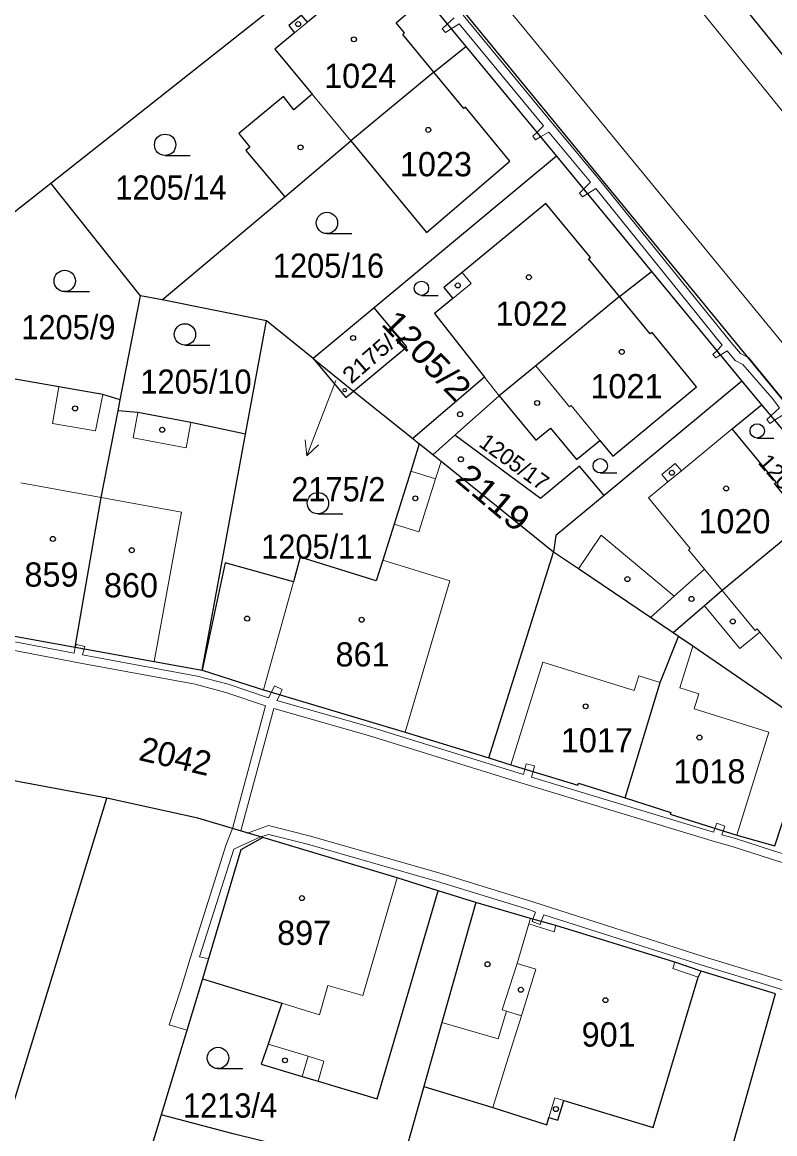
# Model space of a CAD drawing. Extents: x -679733 to -673243, y -1075091 to -1066557.
# Drawn here: x -676659.3 to -676606.4, y -1070770.9 to -1070692.9 of the extents above; entities that cross this region are included whole.
import ezdxf
from ezdxf.enums import TextEntityAlignment as Align

# ---------------------------------------------------------------- set-up
doc = ezdxf.new("R2010")
doc.units = 0
doc.header["$LTSCALE"] = 0.68
for name, color, linetype, lineweight in [('1', 7, 'Continuous', 25), ('13', 7, 'Continuous', 13), ('3', 7, 'Continuous', 25), ('4', 7, 'Continuous', 13), ('5', 7, 'Continuous', 25), ('7', 7, 'Continuous', 13)]:
    doc.layers.add(name, color=color, linetype=linetype, lineweight=lineweight)
doc.layers.add('2', color=7, linetype='Continuous')

msp = doc.modelspace()

# ---------------------------------------------------------------- linework, layer by layer
at = {"layer": '1'}
for p, q in [((-676630.38, -1070696.42), (-676628.13, -1070694.62)), ((-676640.95, -1070698.14), (-676644.09, -1070700.72)), ((-676640.86, -1070705.16), (-676636.21, -1070701.25)), ((-676621.78, -1070702.32), (-676634.57, -1070712.96)), ((-676649.47, -1070712.41), (-676640.86, -1070705.16)), ((-676617.35, -1070712.17), (-676615.1, -1070710.41)), ((-676643.6, -1070721.82), (-676642.14, -1070713.87)), ((-676638.85, -1070716.52), (-676642.14, -1070713.87)), ((-676638.85, -1070716.52), (-676636.02, -1070718.8)), ((-676608.77, -1070718.11), (-676618.44, -1070726.14)), ((-676636.02, -1070718.8), (-676631.87, -1070722.13)), ((-676607.38, -1070719.76), (-676602.05, -1070726.11)), ((-676646.65, -1070738.4), (-676643.6, -1070721.82)), ((-676630.46, -1070723.27), (-676631.41, -1070722.51)), ((-676613.2, -1070736.02), (-676613.58, -1070735.77)), ((-676627.44, -1070754.7), (-676630.08, -1070753.87)), ((-676646.64, -1070760.05), (-676649.53, -1070769.59))]:
    msp.add_line(p, q, dxfattribs=at)
for points in [[(-676577.68, -1070759.65), (-676578.52, -1070756.6), (-676581.77, -1070749.58), (-676584.66, -1070745.25), (-676632.46, -1070687.04), (-676673.59, -1070636.68), (-676718.19, -1070582.74), (-676722.04, -1070578.66)], [(-676657.15, -1070631.48), (-676619.87, -1070677.91), (-676580.44, -1070726.7), (-676579.14, -1070725.66)], [(-676676.12, -1070636.08), (-676655.91, -1070660.77), (-676654.03, -1070663.07), (-676645.59, -1070673.39), (-676634.85, -1070686.49), (-676628.13, -1070694.62), (-676621.78, -1070702.32), (-676615.1, -1070710.41), (-676608.77, -1070718.11), (-676607.38, -1070719.76)], [(-676656.37, -1070681.93), (-676660.29, -1070685.04), (-676664.12, -1070688.07), (-676672.28, -1070694.53), (-676667.24, -1070701.39), (-676661.96, -1070707.88), (-676657.27, -1070704.2), (-676634.85, -1070686.49)], [(-676633.77, -1070689.27), (-676635.15, -1070690.38), (-676635.56, -1070689.88), (-676639.26, -1070692.92), (-676639.67, -1070692.42), (-676640.57, -1070693.15), (-676640.16, -1070693.66), (-676641.55, -1070694.8), (-676638.93, -1070697.97), (-676640.22, -1070699.07), (-676640.95, -1070698.14)], [(-676630.38, -1070696.42), (-676632.56, -1070693.77), (-676632.44, -1070693.67), (-676633.03, -1070692.95), (-676631.69, -1070691.82), (-676633.77, -1070689.27)], [(-676644.09, -1070700.72), (-676643.31, -1070701.69), (-676643.58, -1070701.92), (-676640.86, -1070705.16)], [(-676652.41, -1070719.42), (-676650.99, -1070712.11), (-676657.27, -1070704.2)], [(-676617.35, -1070712.17), (-676619.52, -1070709.53), (-676619.4, -1070709.44), (-676622.52, -1070705.64), (-676628.41, -1070710.48), (-676629.69, -1070711.53), (-676629.05, -1070712.31), (-676630.35, -1070713.37), (-676626.82, -1070717.83), (-676631.87, -1070722.13), (-676631.41, -1070722.51)], [(-676642.14, -1070713.87), (-676649.47, -1070712.41), (-676650.99, -1070712.11)], [(-676625.79, -1070719.13), (-676623.22, -1070722.25), (-676622.2, -1070721.41), (-676620.36, -1070723.6), (-676618.73, -1070722.26), (-676617.81, -1070723.38), (-676611.94, -1070718.51), (-676615.07, -1070714.7), (-676615.19, -1070714.79), (-676617.35, -1070712.17)], [(-676617.35, -1070712.17), (-676623.23, -1070717.03), (-676625.79, -1070719.13)], [(-676636.02, -1070718.8), (-676632.29, -1070715.7), (-676634.57, -1070712.96), (-676638.85, -1070716.52)], [(-676638.85, -1070716.52), (-676636.57, -1070719.26), (-676636.02, -1070718.8)], [(-676652.41, -1070719.42), (-676653.62, -1070719.05), (-676656.71, -1070718.5), (-676661.27, -1070717.7)], [(-676630.46, -1070723.27), (-676628.91, -1070721.9), (-676625.79, -1070719.13)], [(-676655.56, -1070736.78), (-676653.74, -1070726.28), (-676652.56, -1070720.2), (-676652.41, -1070719.42)], [(-676604.28, -1070727.95), (-676606.48, -1070725.29), (-676606.36, -1070725.19), (-676609.44, -1070721.46), (-676607.38, -1070719.76)], [(-676643.6, -1070721.82), (-676647.45, -1070721.01), (-676651.16, -1070720.31), (-676652.56, -1070720.2)], [(-676618.44, -1070726.14), (-676620.16, -1070724.07), (-676622.9, -1070726.35), (-676628.91, -1070721.9)], [(-676631.41, -1070722.51), (-676632.01, -1070724.42), (-676633.18, -1070728.14), (-676633.98, -1070730.68), (-676634.44, -1070732.11), (-676639.77, -1070730.47), (-676640.24, -1070732.18), (-676645.05, -1070730.85), (-676646.65, -1070738.4)], [(-676621.98, -1070730.1), (-676629.88, -1070723.74), (-676630.46, -1070723.27)], [(-676618.44, -1070726.14), (-676621.82, -1070728.94), (-676621.98, -1070730.1)], [(-676604.28, -1070727.95), (-676610.15, -1070732.8), (-676611.39, -1070733.87), (-676613.58, -1070735.77)], [(-676646.65, -1070738.4), (-676642.8, -1070739.64), (-676642.35, -1070739.77), (-676632.4, -1070742.74), (-676626.53, -1070744.55), (-676621.98, -1070730.1)], [(-676613.58, -1070735.77), (-676615.18, -1070734.69), (-676620.24, -1070731.27), (-676621.98, -1070730.1)], [(-676687.46, -1070859.12), (-676687.68, -1070859.05), (-676684.83, -1070849.93), (-676686.24, -1070849.5), (-676685.58, -1070847.31), (-676684.15, -1070847.74), (-676682.24, -1070841.76), (-676653.34, -1070747.37), (-676731.02, -1070732.9)], [(-676664.36, -1070735.15), (-676661.13, -1070735.77), (-676655.56, -1070736.78)], [(-676616.96, -1070747.35), (-676614.49, -1070739.26), (-676613.2, -1070736.02)], [(-676603.76, -1070742.5), (-676612.2, -1070736.7), (-676613.2, -1070736.02)], [(-676655.56, -1070736.78), (-676650.03, -1070737.79), (-676646.65, -1070738.4)], [(-676616.96, -1070747.35), (-676613.75, -1070748.37), (-676613.79, -1070748.5), (-676609.12, -1070749.98), (-676606.44, -1070750.71), (-676603.76, -1070742.5)], [(-676626.53, -1070744.55), (-676624.99, -1070745.03), (-676620.28, -1070746.46), (-676620.24, -1070746.33), (-676616.96, -1070747.35)], [(-676642.39, -1070750.14), (-676646.96, -1070748.77), (-676653.34, -1070747.37)], [(-676642.39, -1070750.14), (-676643.94, -1070750.99), (-676646.64, -1070760.05)], [(-676630.08, -1070753.87), (-676632.97, -1070752.96), (-676642.39, -1070750.14)], [(-676646.64, -1070760.05), (-676641.05, -1070761.76), (-676642.03, -1070764.64), (-676642.5, -1070766.04), (-676639.63, -1070766.9), (-676638.52, -1070767.23), (-676634.36, -1070768.47), (-676630.08, -1070753.87)], [(-676627.44, -1070754.7), (-676629.82, -1070763.11), (-676631.09, -1070767.6)], [(-676611.61, -1070759.52), (-676613.47, -1070758.89), (-676621.82, -1070756.32), (-676623.6, -1070755.81), (-676627.44, -1070754.7)], [(-676631.09, -1070767.6), (-676626.24, -1070769.08), (-676622.46, -1070770.29), (-676622.31, -1070769.78), (-676621.68, -1070769.97), (-676621.27, -1070768.6), (-676614.98, -1070770.49), (-676611.82, -1070759.94), (-676611.61, -1070759.52)], [(-676612.15, -1070781.49), (-676611.06, -1070777.63), (-676606.39, -1070761.11), (-676611.61, -1070759.52)], [(-676631.09, -1070767.6), (-676633.18, -1070775.01), (-676633.21, -1070775.11), (-676633.54, -1070776.16)], [(-676649.53, -1070769.59), (-676650.56, -1070772.98), (-676652.26, -1070778.45)], [(-676633.21, -1070775.11), (-676634.05, -1070774.25), (-676637.55, -1070772.67), (-676639.17, -1070772.23), (-676644.47, -1070770.94), (-676649.53, -1070769.59)]]:
    msp.add_lwpolyline(points, dxfattribs=at)
msp.add_lwpolyline([(-676636.21, -1070701.25), (-676630.91, -1070707.67), (-676625.05, -1070702.67), (-676628.17, -1070698.87), (-676628.29, -1070698.97), (-676630.38, -1070696.42)], close=True, dxfattribs=at)
at = {"layer": '13'}
for points in [[(-676628.96, -1070692.6), (-676629.44, -1070693.03), (-676629.16, -1070693.37), (-676628.61, -1070693.03), (-676622.68, -1070700.19), (-676623.16, -1070700.65), (-676622.9, -1070700.96), (-676622.32, -1070700.63), (-676619.38, -1070704.15), (-676619.88, -1070704.63), (-676619.61, -1070704.95), (-676619.02, -1070704.58), (-676610.15, -1070715.57), (-676610.53, -1070715.97), (-676610.28, -1070716.28), (-676609.8, -1070715.98), (-676609.23, -1070716.65), (-676608.7, -1070716.94), (-676606.63, -1070719.31), (-676606.13, -1070719.99), (-676606.73, -1070720.54), (-676606.46, -1070720.85), (-676605.8, -1070720.42)], [(-676598.4, -1070728.52), (-676608.28, -1070716.48), (-676608.85, -1070716.17), (-676609.54, -1070715.37), (-676618.75, -1070703.97), (-676622.05, -1070700.02), (-676628.34, -1070692.42)], [(-676593.2, -1070755.19), (-676606.61, -1070751.05), (-676609.27, -1070750.18), (-676610.16, -1070749.94), (-676610.07, -1070749.68), (-676610.66, -1070749.49), (-676610.76, -1070749.76), (-676623.52, -1070745.89), (-676623.42, -1070745.51), (-676623.99, -1070745.33), (-676624.09, -1070745.71), (-676634.8, -1070742.39), (-676641.41, -1070740.52), (-676641.21, -1070740.11), (-676641.79, -1070739.94), (-676641.99, -1070740.34), (-676644.82, -1070739.37), (-676647, -1070738.8), (-676655.05, -1070737.31), (-676654.94, -1070736.89), (-676655.56, -1070736.78), (-676655.63, -1070737.19), (-676661.43, -1070736.1)], [(-676661.67, -1070736.66), (-676655.19, -1070737.89), (-676647.14, -1070739.38), (-676645, -1070739.95), (-676642.2, -1070740.9), (-676644.53, -1070749.5), (-676644.97, -1070750.63), (-676647.5, -1070758.63), (-676648.13, -1070760.71), (-676648.98, -1070763.27), (-676647.73, -1070763.66), (-676646.64, -1070760.05), (-676646.22, -1070758.65), (-676646.83, -1070758.5), (-676644.44, -1070750.95), (-676642.55, -1070750.09), (-676641.97, -1070749.92), (-676639.26, -1070750.6), (-676630.12, -1070753.22), (-676623.64, -1070755.2), (-676623.24, -1070755.37), (-676623.43, -1070755.86), (-676622.85, -1070756.03), (-676622.67, -1070755.57), (-676611.65, -1070759.07), (-676593.48, -1070764.58)]]:
    msp.add_lwpolyline(points, dxfattribs=at)
for points in [[(-676629.57, -1070693.63), (-676629.16, -1070693.37), (-676629.44, -1070693.03), (-676629.81, -1070693.37)], [(-676623.16, -1070700.65), (-676623.44, -1070700.91), (-676623.24, -1070701.16), (-676622.9, -1070700.96)], [(-676619.88, -1070704.63), (-676620.17, -1070704.91), (-676619.96, -1070705.17), (-676619.61, -1070704.95)], [(-676610.79, -1070716.23), (-676610.59, -1070716.47), (-676610.28, -1070716.28), (-676610.53, -1070715.97)], [(-676606.73, -1070720.54), (-676607.01, -1070720.8), (-676606.8, -1070721.07), (-676606.46, -1070720.85)], [(-676655.56, -1070736.78), (-676654.94, -1070736.89), (-676654.9, -1070736.72), (-676655.48, -1070736.58)], [(-676641.79, -1070739.94), (-676641.21, -1070740.11), (-676641.03, -1070739.75), (-676641.57, -1070739.49)], [(-676641.63, -1070741.08), (-676634.98, -1070742.97), (-676623.97, -1070746.38), (-676610.62, -1070750.44), (-676609.45, -1070750.76), (-676606.69, -1070751.65), (-676593.09, -1070755.86), (-676591.71, -1070756.61), (-676591.29, -1070756.77), (-676593.58, -1070763.93), (-676611.47, -1070758.49), (-676623.44, -1070754.64), (-676629.88, -1070752.66), (-676639.14, -1070750.02), (-676641.99, -1070749.3), (-676643.46, -1070749.82), (-676643.95, -1070749.67)], [(-676623.99, -1070745.33), (-676623.42, -1070745.51), (-676623.32, -1070745.1), (-676623.9, -1070744.96)], [(-676610.66, -1070749.49), (-676610.07, -1070749.68), (-676609.95, -1070749.33), (-676610.51, -1070749.12)], [(-676623.43, -1070755.86), (-676623.49, -1070756.02), (-676622.93, -1070756.24), (-676622.85, -1070756.03)]]:
    msp.add_lwpolyline(points, close=True, dxfattribs=at)
at = {"layer": '3'}
for p, q in [((-676649.253, -1070702.27), (-676647.503, -1070702.27)), ((-676637.893, -1070707.75), (-676636.143, -1070707.75)), ((-676656.303, -1070711.82), (-676654.553, -1070711.82)), ((-676631.255, -1070712.09), (-676630.083, -1070712.09)), ((-676647.863, -1070715.58), (-676646.113, -1070715.58)), ((-676607.685, -1070722.1), (-676606.513, -1070722.1)), ((-676618.705, -1070724.55), (-676617.533, -1070724.55)), ((-676638.523, -1070727.42), (-676636.773, -1070727.42)), ((-676645.543, -1070766.35), (-676643.793, -1070766.35))]:
    msp.add_line(p, q, dxfattribs=at)
for centre, radius in [((-676649.2529, -1070701.5198), 0.75), ((-676637.8929, -1070706.9998), 0.75), ((-676656.3029, -1070711.0698), 0.75), ((-676631.2552, -1070711.5874), 0.5025), ((-676647.8629, -1070714.8298), 0.75), ((-676607.6852, -1070721.5974), 0.5025), ((-676618.7052, -1070724.0474), 0.5025), ((-676638.5229, -1070726.6698), 0.75), ((-676645.5429, -1070765.5998), 0.75)]:
    msp.add_circle(centre, radius, dxfattribs=at)
at = {"layer": '4'}
for p, q in [((-676621.85, -1070679.44), (-676572.04, -1070741.09)), ((-676630.48, -1070685.51), (-676582.68, -1070743.73)), ((-676639.26, -1070692.92), (-676640.16, -1070693.66)), ((-676638.93, -1070697.97), (-676636.21, -1070701.25)), ((-676628.41, -1070710.48), (-676627.77, -1070711.26)), ((-676627.77, -1070711.26), (-676629.05, -1070712.31)), ((-676620.86, -1070719.91), (-676623.23, -1070717.03)), ((-676626.82, -1070717.83), (-676625.79, -1070719.13)), ((-676656.71, -1070718.5), (-676657.16, -1070721.08)), ((-676654.14, -1070721.59), (-676653.62, -1070719.05)), ((-676620.74, -1070719.81), (-676620.86, -1070719.91)), ((-676618.73, -1070722.26), (-676620.74, -1070719.81)), ((-676651.16, -1070720.31), (-676651.49, -1070722.09)), ((-676657.16, -1070721.08), (-676654.14, -1070721.59)), ((-676647.78, -1070722.78), (-676647.45, -1070721.01)), ((-676609.44, -1070721.46), (-676613.01, -1070724.4)), ((-676651.49, -1070722.09), (-676647.78, -1070722.78)), ((-676630.27, -1070724.97), (-676629.88, -1070723.74)), ((-676614.37, -1070724.65), (-676613.44, -1070723.88)), ((-676613.44, -1070723.88), (-676613.01, -1070724.4)), ((-676630.27, -1070724.97), (-676632.01, -1070724.42)), ((-676613.95, -1070725.17), (-676614.37, -1070724.65)), ((-676613.01, -1070724.4), (-676613.95, -1070725.17)), ((-676659.39, -1070725.24), (-676653.74, -1070726.28)), ((-676631.44, -1070728.68), (-676630.27, -1070724.97)), ((-676613.95, -1070725.17), (-676615.32, -1070726.3)), ((-676653.74, -1070726.28), (-676648.11, -1070727.31)), ((-676615.32, -1070726.3), (-676612.39, -1070729.85)), ((-676648.11, -1070727.31), (-676650.03, -1070737.79)), ((-676633.18, -1070728.14), (-676631.44, -1070728.68)), ((-676620.24, -1070731.27), (-676618.65, -1070728.91)), ((-676618.65, -1070728.91), (-676613.51, -1070733.19)), ((-676612.39, -1070729.85), (-676612.51, -1070729.94)), ((-676612.51, -1070729.94), (-676611.39, -1070731.29)), ((-676633.98, -1070730.68), (-676629.27, -1070732.12)), ((-676611.39, -1070731.29), (-676613.51, -1070733.19)), ((-676611.39, -1070731.29), (-676610.15, -1070732.8)), ((-676642.35, -1070739.77), (-676640.24, -1070732.18)), ((-676632.4, -1070742.74), (-676629.27, -1070732.12)), ((-676613.51, -1070733.19), (-676615.18, -1070734.69)), ((-676607.83, -1070735.6), (-676610.15, -1070732.8)), ((-676611.39, -1070733.87), (-676608.9, -1070736.88)), ((-676607.83, -1070735.6), (-676607.69, -1070735.49)), ((-676607.5, -1070735.72), (-676607.69, -1070735.49)), ((-676608.9, -1070736.88), (-676607.5, -1070735.72)), ((-676604.7, -1070739.1), (-676607.5, -1070735.72)), ((-676613.11, -1070739.64), (-676612.2, -1070736.7)), ((-676624.99, -1070745.03), (-676622.74, -1070737.82)), ((-676622.74, -1070737.82), (-676616.32, -1070739.82)), ((-676616.32, -1070739.82), (-676616, -1070738.79)), ((-676616, -1070738.79), (-676614.49, -1070739.26)), ((-676611.79, -1070740.04), (-676613.11, -1070739.64)), ((-676612.12, -1070741.1), (-676611.79, -1070740.04)), ((-676612.12, -1070741.1), (-676606.86, -1070742.73)), ((-676606.86, -1070742.73), (-676609.12, -1070749.98)), ((-676635.38, -1070761.22), (-676632.97, -1070752.96)), ((-676623.71, -1070756.19), (-676623.6, -1070755.81)), ((-676623.71, -1070756.19), (-676624.54, -1070758.98)), ((-676623.71, -1070756.19), (-676621.95, -1070756.75)), ((-676621.82, -1070756.32), (-676621.95, -1070756.75)), ((-676624.54, -1070758.98), (-676625.58, -1070762.22)), ((-676624.54, -1070758.98), (-676623.22, -1070759.38)), ((-676613.47, -1070758.89), (-676613.6, -1070759.33)), ((-676623.22, -1070759.38), (-676624.24, -1070762.64)), ((-676613.6, -1070759.33), (-676611.82, -1070759.94)), ((-676638.42, -1070762.57), (-676637.82, -1070760.51)), ((-676637.82, -1070760.51), (-676635.38, -1070761.22)), ((-676641.05, -1070761.76), (-676638.42, -1070762.57)), ((-676625.86, -1070764.26), (-676625.29, -1070762.31)), ((-676625.58, -1070762.22), (-676625.29, -1070762.31)), ((-676625.29, -1070762.31), (-676624.24, -1070762.64)), ((-676624.24, -1070762.64), (-676625.28, -1070765.98)), ((-676629.82, -1070763.11), (-676625.86, -1070764.26)), ((-676642.03, -1070764.64), (-676639.21, -1070765.49)), ((-676639.63, -1070766.9), (-676639.21, -1070765.49)), ((-676639.21, -1070765.49), (-676638.1, -1070765.82)), ((-676638.1, -1070765.82), (-676638.52, -1070767.23)), ((-676625.28, -1070765.98), (-676626.24, -1070769.08)), ((-676622.31, -1070769.78), (-676621.9, -1070768.41)), ((-676621.9, -1070768.41), (-676621.27, -1070768.6))]:
    msp.add_line(p, q, dxfattribs=at)
at = {"layer": '5'}
for centre, radius in [((-676639.9168, -1070693.0492), 0.175), ((-676635.9968, -1070694.1192), 0.175), ((-676630.7768, -1070700.4692), 0.175), ((-676639.7468, -1070701.6992), 0.175), ((-676623.7168, -1070710.8092), 0.175), ((-676628.7068, -1070711.3892), 0.175), ((-676636.0568, -1070715.0792), 0.175), ((-676617.1968, -1070716.0492), 0.175), ((-676636.6446, -1070718.7394), 0.1172), ((-676655.5768, -1070720.0192), 0.175), ((-676623.1368, -1070719.6392), 0.175), ((-676628.5468, -1070720.4292), 0.175), ((-676649.4568, -1070721.5192), 0.175), ((-676628.4868, -1070723.5892), 0.175), ((-676613.6768, -1070724.5392), 0.175), ((-676609.8668, -1070725.6392), 0.175), ((-676631.6868, -1070726.3292), 0.175), ((-676657.1368, -1070729.1792), 0.175), ((-676651.5968, -1070729.9692), 0.175), ((-676616.7968, -1070731.9992), 0.175), ((-676612.2968, -1070733.3892), 0.175), ((-676643.4968, -1070734.7692), 0.175), ((-676635.4568, -1070734.8492), 0.175), ((-676609.3968, -1070734.9692), 0.175), ((-676619.7268, -1070740.9292), 0.175), ((-676611.7368, -1070743.1192), 0.175), ((-676639.6468, -1070754.3892), 0.175), ((-676626.6168, -1070759.0292), 0.175), ((-676624.2768, -1070760.8192), 0.175), ((-676618.3368, -1070761.5492), 0.175), ((-676640.8368, -1070765.7692), 0.175), ((-676621.8168, -1070769.1892), 0.175)]:
    msp.add_circle(centre, radius, dxfattribs=at)
at = {"layer": '7'}
msp.add_line((-676639.305, -1070723.342), (-676638.479, -1070722.586), dxfattribs=at)
msp.add_lwpolyline([(-676637.28, -1070718.07), (-676638.23, -1070720.54), (-676639.305, -1070723.342), (-676639.414, -1070722.227)], dxfattribs=at)

# ---------------------------------------------------------------- texts
at = {"layer": '2'}
for s, p in [('1024', (-676638.09, -1070697.529)), ('1023', (-676632.77, -1070703.729)), ('1022', (-676626.06, -1070714.22)), ('1021', (-676619.39, -1070719.31)), ('1020', (-676611.81, -1070728.79)), ('859', (-676659.13, -1070732.529)), ('860', (-676653.55, -1070733.279)), ('861', (-676637.29, -1070738.13)), ('1017', (-676621.47, -1070744.16)), ('1018', (-676613.57, -1070746.34)), ('897', (-676641.39, -1070757.67)), ('901', (-676620.01, -1070764.81))]:
    msp.add_text(s, height=1.7, dxfattribs=at).set_placement(p)
at = {"layer": '2', "width": 0.95}
for s, p in [('1205/14', (-676652.75, -1070705.37)), ('1205/16', (-676641.69, -1070710.85)), ('1205/9', (-676659.35, -1070715.17)), ('1205/10', (-676650.99, -1070718.989)), ('1205/11', (-676642.51, -1070730.57)), ('1213/4', (-676648, -1070769.79))]:
    msp.add_text(s, height=1.7, dxfattribs=at).set_placement(p)
at = {"layer": '2'}
for s, height, rotation, width, p in [('1205/2', 1.7, 314, 1.1, (-676634.151, -1070714.14)), ('2175/1', 1.14, 41, 1.1, (-676636.186, -1070718.35)), ('1205/18', 1.14, 311, 1.05, (-676607.69, -1070723.833))]:
    msp.add_text(s, height=height, rotation=rotation, dxfattribs=dict(at, width=width)).set_placement(p)
for s, height, rotation, p in [('1205/17', 1.14, 324, (-676627.305, -1070722.621)), ('2042', 1.7, 347, (-676651.181, -1070744.688))]:
    msp.add_text(s, height=height, rotation=rotation, dxfattribs=at).set_placement(p)
at = {"layer": '2', "width": 1.15}
msp.add_text('2119', height=1.7, rotation=320, dxfattribs=at).set_placement((-676626.7614, -1070726.926), align=Align.CENTER)
at = {"layer": '2', "width": 0.95}
msp.add_text('2175/2', height=1.7, dxfattribs=at).set_placement((-676633.79, -1070726.543), align=Align.RIGHT)

doc.saveas('drawing.dxf')
